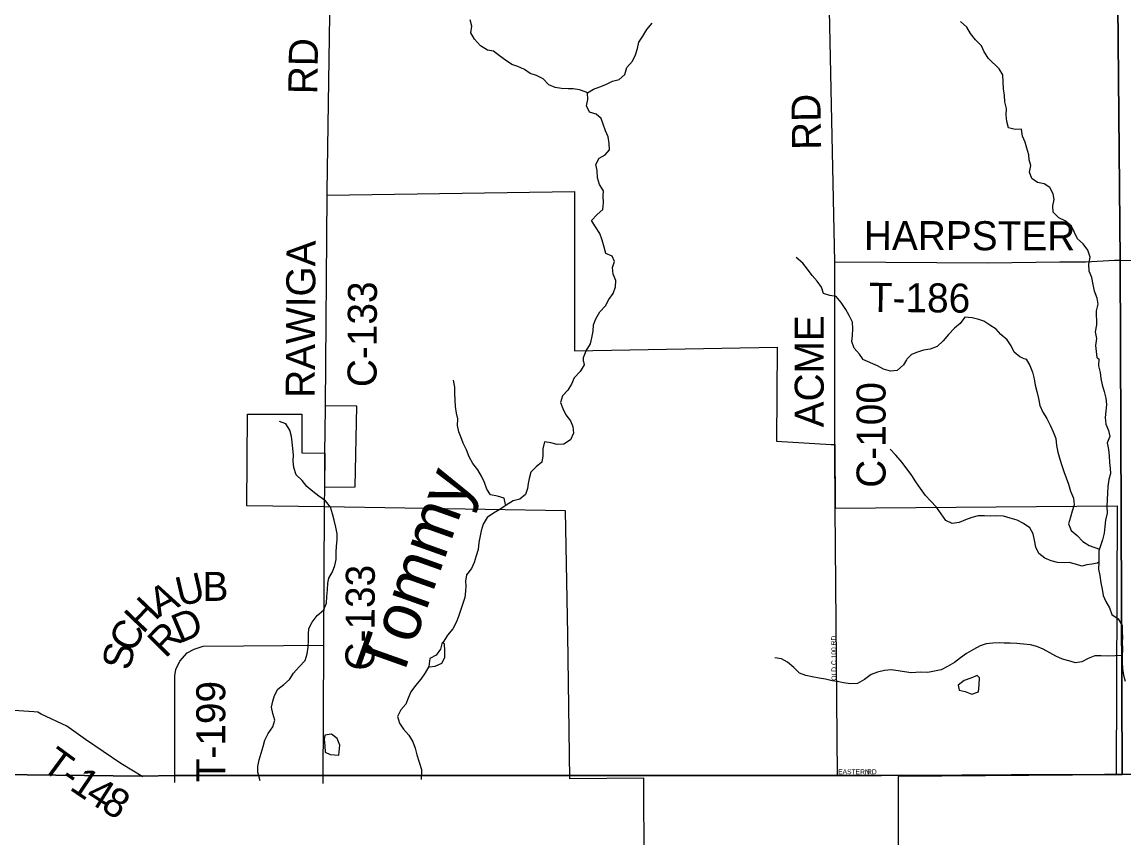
# Model space of a CAD drawing. Extents: x 1985906 to 2277390, y 930619 to 1324581.
# Drawn here: x 2154411 to 2165801, y 1088642 to 1097077 of the extents above; entities that cross this region are included whole.
import ezdxf

# ---------------------------------------------------------------- set-up
doc = ezdxf.new("R2010")
doc.units = 0
for name, color, linetype in [('GM_X_Adjacent_County', 7, 'Continuous'), ('GM_X_City_Street', 7, 'Continuous'), ('GM_X_City_Street_Text', 7, 'Continuous'), ('GM_X_Corporation', 7, 'Continuous'), ('GM_X_County', 7, 'Continuous'), ('GM_X_County_Road', 7, 'Continuous'), ('GM_X_County_Road_Text', 7, 'Continuous'), ('GM_X_Minor_Lake', 7, 'Continuous'), ('GM_X_Minor_River', 7, 'Continuous'), ('GM_X_Minor_River_Text', 7, 'Continuous'), ('GM_X_Township', 7, 'Continuous'), ('GM_X_Township_Road', 7, 'Continuous'), ('GM_X_Township_Road_Text', 7, 'Continuous')]:
    doc.layers.add(name, color=color, linetype=linetype)

msp = doc.modelspace()

# ---------------------------------------------------------------- linework, layer by layer
at = {"layer": 'GM_X_Adjacent_County'}
msp.add_lwpolyline([(2152684, 1089316), (2155649, 1089279), (2155989, 1089287), (2157526, 1089289), (2162838, 1089289), (2163294, 1089289), (2165783, 1089297), (2167175, 1089313), (2169501, 1089328), (2170986, 1089342), (2171523, 1089347), (2173015, 1089361), (2174790, 1089381), (2176069, 1089421), (2179329, 1089474), (2181184, 1089496), (2183149, 1089537), (2185137, 1089580), (2186862, 1089614), (2187773, 1089615), (2188331, 1089627), (2190553, 1089641)], dxfattribs=at)
at = {"layer": 'GM_X_City_Street'}
for points in [[(2157539, 1092093), (2157540, 1092250)], [(2162841, 1089288), (2162815, 1092050)], [(2162841, 1089288), (2162946, 1089289), (2163156, 1089290), (2163297, 1089292), (2163505, 1089293), (2163559, 1089292), (2163584, 1089292)]]:
    msp.add_lwpolyline(points, dxfattribs=at)
at = {"layer": 'GM_X_Corporation'}
msp.add_lwpolyline([(2160841, 1088356), (2160838, 1089259), (2160073, 1089254), (2160051, 1090744), (2160029, 1092024), (2157539, 1092066), (2156736, 1092075), (2156742, 1093023), (2157303, 1093024), (2157303, 1092624), (2157541, 1092621), (2157541, 1092606), (2157536, 1092270), (2157855, 1092272), (2157873, 1093107), (2157548, 1093111), (2157564, 1095287), (2160121, 1095324), (2160120, 1093679), (2162216, 1093715), (2162209, 1092744), (2162776, 1092710), (2162814, 1092708), (2162815, 1092050), (2165731, 1092075), (2165719, 1089294), (2163467, 1089278), (2163466, 1088170)], dxfattribs=at)
at = {"layer": 'GM_X_County'}
msp.add_lwpolyline([(2152684, 1089316), (2155649, 1089279), (2155989, 1089287), (2157526, 1089289), (2162838, 1089289), (2163294, 1089289), (2165783, 1089297), (2167175, 1089313), (2169501, 1089328), (2170986, 1089342), (2171523, 1089347), (2173015, 1089361), (2174790, 1089381), (2176069, 1089421), (2179329, 1089474), (2181184, 1089496), (2183149, 1089537), (2185137, 1089580), (2186862, 1089614), (2187773, 1089615), (2188331, 1089627), (2190553, 1089641)], dxfattribs=at)
at = {"layer": 'GM_X_County_Road'}
for points in [[(2162814, 1092662), (2162814, 1092708), (2162812, 1094597), (2162757, 1097196)], [(2157565, 1095325), (2157593, 1097150)], [(2157548, 1093084), (2157548, 1093111), (2157564, 1095287), (2157565, 1095325)], [(2157541, 1092615), (2157541, 1092621), (2157548, 1093084)], [(2162815, 1092050), (2162814, 1092662)], [(2157540, 1092250), (2157541, 1092606), (2157541, 1092615)], [(2157524, 1089203), (2157532, 1090634), (2157539, 1092065), (2157539, 1092093)], [(2163584, 1089292), (2163674, 1089292), (2163821, 1089292), (2164050, 1089292), (2164165, 1089293)], [(2164165, 1089293), (2164313, 1089294), (2164637, 1089296), (2164915, 1089298), (2165290, 1089298), (2165453, 1089299), (2165600, 1089300), (2165731, 1089301), (2165800, 1089302)], [(2165800, 1089302), (2165904, 1089303), (2166035, 1089303), (2166215, 1089304), (2166346, 1089305), (2166526, 1089307), (2166724, 1089311), (2166902, 1089313), (2167000, 1089314), (2167171, 1089314)]]:
    msp.add_lwpolyline(points, dxfattribs=at)
at = {"layer": 'GM_X_Minor_Lake'}
for points in [[(2158777, 1090649), (2158755, 1090661), (2158738, 1090594), (2158692, 1090533), (2158625, 1090496), (2158615, 1090414)], [(2158777, 1090649), (2158755, 1090661), (2158738, 1090594), (2158692, 1090533), (2158625, 1090496), (2158615, 1090413)], [(2158615, 1090414), (2158624, 1090410), (2158680, 1090417), (2158750, 1090450), (2158781, 1090508), (2158780, 1090577), (2158777, 1090649)], [(2158616, 1090413), (2158624, 1090410), (2158680, 1090417), (2158750, 1090450), (2158781, 1090508), (2158780, 1090577), (2158777, 1090649)], [(2164307, 1090296), (2164284, 1090322), (2164217, 1090292), (2164151, 1090271), (2164089, 1090220), (2164098, 1090169)], [(2164307, 1090296), (2164284, 1090322), (2164217, 1090292), (2164151, 1090271), (2164089, 1090220), (2164098, 1090169)], [(2164097, 1090170), (2164161, 1090155), (2164227, 1090130), (2164297, 1090151), (2164304, 1090224), (2164307, 1090296)], [(2164098, 1090169), (2164161, 1090155), (2164227, 1090130), (2164297, 1090151), (2164304, 1090224), (2164307, 1090296)], [(2157542, 1089704), (2157535, 1089661), (2157540, 1089595), (2157543, 1089529), (2157596, 1089504), (2157687, 1089497)], [(2157542, 1089704), (2157535, 1089661), (2157540, 1089595), (2157543, 1089529), (2157596, 1089504), (2157687, 1089497)], [(2157687, 1089497), (2157695, 1089600), (2157669, 1089671), (2157610, 1089715), (2157542, 1089704)], [(2157687, 1089496), (2157695, 1089600), (2157669, 1089671), (2157610, 1089715), (2157542, 1089704)]]:
    msp.add_lwpolyline(points, dxfattribs=at)
at = {"layer": 'GM_X_Minor_River'}
for points in [[(2160255, 1096344), (2160241, 1096352), (2160174, 1096377), (2160108, 1096388), (2160056, 1096387), (2159988, 1096390), (2159922, 1096400), (2159855, 1096429), (2159798, 1096490), (2159729, 1096525), (2159665, 1096546), (2159604, 1096587), (2159537, 1096616), (2159475, 1096638), (2159408, 1096683), (2159347, 1096728), (2159286, 1096775), (2159222, 1096786), (2159151, 1096833), (2159087, 1096900), (2159050, 1096967), (2159059, 1097033), (2159043, 1097099)], [(2165524, 1093607), (2165524, 1093608), (2165511, 1093734), (2165520, 1093806), (2165508, 1093876), (2165521, 1093946), (2165518, 1094093), (2165533, 1094159), (2165524, 1094223), (2165496, 1094295), (2165483, 1094364), (2165468, 1094436), (2165443, 1094502), (2165437, 1094574), (2165452, 1094646), (2165426, 1094718), (2165379, 1094783), (2165322, 1094836), (2165260, 1094967), (2165194, 1095022), (2165128, 1095053), (2165071, 1095112), (2165067, 1095178), (2165078, 1095242), (2165069, 1095302), (2165034, 1095366), (2164975, 1095405), (2164909, 1095420), (2164848, 1095460), (2164825, 1095524), (2164837, 1095593), (2164822, 1095654), (2164819, 1095706), (2164796, 1095772), (2164781, 1095834), (2164754, 1095898), (2164742, 1095971), (2164678, 1095968), (2164608, 1095985), (2164589, 1096049), (2164585, 1096117), (2164586, 1096185), (2164571, 1096253), (2164566, 1096317), (2164556, 1096387), (2164553, 1096459), (2164548, 1096531), (2164512, 1096594), (2164400, 1096702), (2164357, 1096768), (2164328, 1096831), (2164266, 1096894), (2164215, 1096959), (2164176, 1097023), (2164113, 1097082)], [(2160213, 1093567), (2160215, 1093586), (2160215, 1093608), (2160243, 1093678), (2160286, 1093750), (2160302, 1093811), (2160313, 1093883), (2160318, 1093947), (2160343, 1094010), (2160384, 1094081), (2160442, 1094144), (2160477, 1094207), (2160522, 1094272), (2160547, 1094338), (2160548, 1094404), (2160520, 1094470), (2160515, 1094538), (2160536, 1094603), (2160511, 1094656), (2160446, 1094685), (2160429, 1094751), (2160408, 1094823), (2160384, 1094892), (2160337, 1094960), (2160296, 1095025), (2160357, 1095088), (2160414, 1095139), (2160423, 1095208), (2160417, 1095282), (2160420, 1095332), (2160381, 1095397), (2160358, 1095467), (2160356, 1095541), (2160341, 1095605), (2160376, 1095670), (2160437, 1095703), (2160484, 1095756), (2160479, 1095820), (2160468, 1095890), (2160441, 1095951), (2160417, 1096023), (2160398, 1096079), (2160347, 1096126), (2160275, 1096146), (2160244, 1096212), (2160260, 1096276), (2160255, 1096344), (2160317, 1096384), (2160382, 1096407), (2160446, 1096430), (2160513, 1096465), (2160583, 1096483), (2160642, 1096534), (2160663, 1096607), (2160722, 1096672), (2160753, 1096738), (2160773, 1096803), (2160788, 1096869), (2160827, 1096932), (2160870, 1097001), (2160925, 1097064)], [(2163103, 1093589), (2163097, 1093599), (2163067, 1093644), (2163014, 1093707), (2162989, 1093773), (2162994, 1093837), (2162998, 1093905), (2162995, 1093973), (2162962, 1094043), (2162927, 1094106), (2162879, 1094178), (2162828, 1094239), (2162762, 1094249), (2162695, 1094272), (2162674, 1094336), (2162631, 1094399), (2162578, 1094456), (2162530, 1094524), (2162481, 1094583), (2162414, 1094642)], [(2164757, 1093601), (2164724, 1093617), (2164665, 1093664), (2164636, 1093729), (2164595, 1093791), (2164529, 1093848), (2164480, 1093903), (2164414, 1093944), (2164353, 1093985), (2164300, 1094002), (2164232, 1094020), (2164156, 1094025), (2164107, 1093960), (2164048, 1093911), (2163989, 1093848), (2163932, 1093782), (2163871, 1093723), (2163799, 1093696), (2163729, 1093685), (2163666, 1093665), (2163604, 1093640), (2163556, 1093592)], [(2160213, 1093567), (2160221, 1093532), (2160180, 1093464), (2160119, 1093398), (2160092, 1093332), (2160053, 1093273), (2159997, 1093212), (2159978, 1093143), (2160000, 1093083), (2160031, 1093018), (2160080, 1092954), (2160103, 1092894), (2160112, 1092826), (2160081, 1092759), (2160012, 1092712), (2159943, 1092709), (2159877, 1092728), (2159812, 1092737), (2159795, 1092664), (2159794, 1092592), (2159783, 1092528), (2159724, 1092477), (2159671, 1092424), (2159654, 1092359), (2159642, 1092307), (2159637, 1092256), (2159614, 1092192), (2159555, 1092145), (2159487, 1092126), (2159417, 1092082), (2159349, 1092039), (2159286, 1092000), (2159218, 1091955), (2159179, 1091886), (2159156, 1091817), (2159145, 1091765), (2159134, 1091696), (2159125, 1091624), (2159106, 1091559), (2159085, 1091489), (2159056, 1091426), (2159005, 1091363), (2158994, 1091297), (2159000, 1091247), (2158995, 1091194), (2158988, 1091126), (2158965, 1091055), (2158948, 1091003), (2158923, 1090932), (2158900, 1090870), (2158863, 1090803), (2158810, 1090738), (2158759, 1090658)], [(2163556, 1093592), (2163552, 1093584), (2163521, 1093532), (2163458, 1093473), (2163387, 1093468), (2163317, 1093489), (2163254, 1093524), (2163102, 1093589)], [(2164757, 1093601), (2164790, 1093591), (2164827, 1093526), (2164855, 1093458), (2164872, 1093390), (2164883, 1093322), (2164900, 1093256), (2164917, 1093184), (2164933, 1093112), (2164964, 1093044), (2165005, 1092979), (2165040, 1092911), (2165070, 1092841), (2165097, 1092771), (2165104, 1092699), (2165117, 1092629), (2165138, 1092559), (2165160, 1092493), (2165181, 1092431), (2165202, 1092366), (2165227, 1092298), (2165248, 1092226), (2165278, 1092154), (2165285, 1092086), (2165266, 1092019), (2165247, 1091957), (2165228, 1091890), (2165255, 1091821), (2165316, 1091769), (2165377, 1091708), (2165442, 1091667), (2165547, 1091627)], [(2165524, 1093607), (2165542, 1093595), (2165539, 1093523), (2165554, 1093455), (2165561, 1093393), (2165576, 1093327), (2165597, 1093257), (2165612, 1093189), (2165620, 1093123), (2165613, 1093055), (2165606, 1092990), (2165615, 1092920), (2165640, 1092856), (2165655, 1092792), (2165626, 1092726), (2165643, 1092658), (2165648, 1092594), (2165651, 1092525), (2165658, 1092461), (2165661, 1092411), (2165644, 1092347), (2165635, 1092276), (2165630, 1092208), (2165625, 1092071), (2165626, 1091999), (2165611, 1091927), (2165602, 1091862), (2165597, 1091794), (2165580, 1091724), (2165563, 1091673), (2165542, 1091611), (2165543, 1091542), (2165542, 1091492), (2165539, 1091420), (2165550, 1091356), (2165563, 1091280), (2165576, 1091214), (2165587, 1091150), (2165612, 1091086), (2165650, 1091020), (2165677, 1090952), (2165740, 1090907), (2165783, 1090838), (2165782, 1090774), (2165785, 1090717), (2165784, 1090665), (2165787, 1090593), (2165782, 1090525), (2165783, 1090461), (2165786, 1090392), (2165796, 1090324), (2165815, 1090262)], [(2159417, 1092082), (2159409, 1092088), (2159394, 1092156), (2159325, 1092177), (2159252, 1092190), (2159215, 1092248), (2159190, 1092315), (2159161, 1092383), (2159124, 1092449), (2159072, 1092514), (2159033, 1092582), (2159004, 1092654), (2158972, 1092723), (2158947, 1092789), (2158926, 1092841), (2158911, 1092907), (2158916, 1092975), (2158901, 1093035), (2158892, 1093101), (2158889, 1093169), (2158884, 1093240), (2158883, 1093304), (2158871, 1093374)], [(2156872, 1089233), (2156849, 1089321), (2156850, 1089381), (2156861, 1089450), (2156884, 1089518), (2156903, 1089587), (2156920, 1089653), (2156955, 1089722), (2157004, 1089789), (2157023, 1089858), (2157004, 1089929), (2156989, 1089993), (2157002, 1090056), (2157021, 1090116), (2157054, 1090181), (2157116, 1090228), (2157175, 1090279), (2157218, 1090344), (2157274, 1090410), (2157337, 1090477), (2157360, 1090545), (2157367, 1090614), (2157372, 1090684), (2157371, 1090750), (2157374, 1090807), (2157409, 1090871), (2157462, 1090942), (2157527, 1090996), (2157558, 1091068), (2157563, 1091139), (2157568, 1091207), (2157573, 1091275), (2157584, 1091328), (2157621, 1091393), (2157645, 1091457), (2157658, 1091522), (2157658, 1091592), (2157661, 1091660), (2157668, 1091724), (2157669, 1091785), (2157656, 1091855), (2157637, 1091927), (2157620, 1091993), (2157599, 1092061), (2157549, 1092128), (2157480, 1092175), (2157417, 1092224), (2157356, 1092277), (2157305, 1092339), (2157245, 1092396), (2157220, 1092472), (2157215, 1092538), (2157216, 1092602), (2157209, 1092668), (2157204, 1092732), (2157195, 1092792), (2157180, 1092858), (2157138, 1092924), (2157072, 1092947)], [(2165542, 1091492), (2165526, 1091484), (2165469, 1091473), (2165419, 1091464), (2165367, 1091453), (2165299, 1091472), (2165236, 1091489), (2165186, 1091486), (2165114, 1091489), (2165049, 1091508), (2164984, 1091533), (2164921, 1091584), (2164890, 1091648), (2164875, 1091722), (2164862, 1091786), (2164828, 1091848), (2164761, 1091893), (2164697, 1091926), (2164626, 1091949), (2164557, 1091968), (2164487, 1091973), (2164418, 1091969), (2164358, 1091972), (2164294, 1091973), (2164228, 1091956), (2164162, 1091931), (2164096, 1091902), (2164026, 1091893), (2163959, 1091924), (2163912, 1091993), (2163864, 1092063), (2163803, 1092126), (2163748, 1092183), (2163698, 1092255), (2163649, 1092322), (2163610, 1092388), (2163507, 1092523), (2163444, 1092598), (2163386, 1092661)], [(2165783, 1090529), (2165780, 1090529), (2165710, 1090526), (2165638, 1090522), (2165565, 1090525), (2165499, 1090526), (2165431, 1090497), (2165365, 1090464), (2165301, 1090453), (2165232, 1090472), (2165166, 1090491), (2165097, 1090522), (2165034, 1090557), (2164965, 1090594), (2164901, 1090621), (2164834, 1090638), (2164764, 1090645), (2164695, 1090651), (2164625, 1090654), (2164564, 1090657), (2164510, 1090658), (2164444, 1090657), (2164376, 1090650), (2164314, 1090627), (2164246, 1090590), (2164174, 1090549), (2164113, 1090505), (2164049, 1090454), (2163978, 1090413), (2163910, 1090380), (2163842, 1090365), (2163774, 1090353), (2163701, 1090356), (2163651, 1090351), (2163601, 1090349), (2163532, 1090359), (2163468, 1090368), (2163395, 1090381), (2163327, 1090374), (2163255, 1090355), (2163187, 1090330), (2163120, 1090280), (2163048, 1090239), (2162976, 1090234), (2162903, 1090247), (2162835, 1090260), (2162784, 1090267), (2162716, 1090282), (2162649, 1090295), (2162579, 1090308), (2162514, 1090321), (2162447, 1090344), (2162388, 1090405), (2162325, 1090460), (2162260, 1090495), (2162192, 1090504)], [(2158616, 1090413), (2158579, 1090349), (2158532, 1090284), (2158479, 1090219), (2158431, 1090152), (2158402, 1090087), (2158377, 1090026), (2158326, 1089965), (2158293, 1089896), (2158314, 1089829), (2158353, 1089765), (2158408, 1089704), (2158450, 1089636), (2158475, 1089570), (2158492, 1089502), (2158540, 1089350), (2158538, 1089245)]]:
    msp.add_lwpolyline(points, dxfattribs=at)
at = {"layer": 'GM_X_Township'}
for points in [[(2152712, 1116229), (2157438, 1116249), (2160986, 1116257), (2165646, 1116290), (2165646, 1113910), (2165651, 1113722), (2165680, 1110362), (2165719, 1105115), (2165731, 1102754), (2165747, 1098285), (2165738, 1097252), (2165762, 1094617), (2165783, 1089297), (2163294, 1089289), (2162838, 1089289), (2157526, 1089289), (2155989, 1089287), (2155649, 1089279), (2152684, 1089316)], [(2190553, 1089641), (2188331, 1089627), (2187773, 1089615), (2186862, 1089614), (2185137, 1089580), (2183149, 1089537), (2181184, 1089496), (2179329, 1089474), (2176069, 1089421), (2174790, 1089381), (2173015, 1089361), (2171523, 1089347), (2170986, 1089342), (2169501, 1089328), (2167175, 1089313), (2165783, 1089297), (2165762, 1094617), (2165738, 1097252), (2165747, 1098285), (2165731, 1102754), (2165719, 1105115), (2165680, 1110362), (2165651, 1113722)]]:
    msp.add_lwpolyline(points, dxfattribs=at)
at = {"layer": 'GM_X_Township_Road'}
for points in [[(2162812, 1094597), (2164393, 1094588), (2165137, 1094597), (2165408, 1094599), (2165705, 1094614)], [(2165705, 1094614), (2165762, 1094617), (2167013, 1094613), (2167048, 1094613)], [(2155992, 1089215), (2155992, 1090317), (2156001, 1090385), (2156041, 1090471), (2156117, 1090554), (2156191, 1090595), (2156282, 1090625), (2157532, 1090634)], [(2155659, 1089272), (2155434, 1089410), (2155066, 1089658), (2154873, 1089799), (2154608, 1089923), (2154574, 1089941), (2154534, 1089947), (2154165, 1089969), (2152670, 1090040)]]:
    msp.add_lwpolyline(points, dxfattribs=at)

# ---------------------------------------------------------------- texts
at = {"layer": 'GM_X_City_Street_Text'}
for s, rotation, p in [('OLD C 100 RD', 90.6532, (2162829, 1090268)), ('EASTERN', 0, (2162847, 1089301)), ('RD', 0, (2163146, 1089301))]:
    msp.add_text(s, height=50, rotation=rotation, dxfattribs=at).set_placement(p)
at = {"layer": 'GM_X_County_Road_Text'}
for s, rotation, p in [('RD', 89.0109, (2157462, 1096329)), ('RD', 90.9873, (2162672, 1095758)), ('RAWIGA', 89.6661, (2157436, 1093191)), ('C-133', 89.7247, (2158075, 1093302)), ('ACME', 90, (2162698, 1092887)), ('C-100', 90, (2163337, 1092262)), ('C-133', 89.7247, (2158053, 1090372))]:
    msp.add_text(s, height=300, rotation=rotation, dxfattribs=at).set_placement(p)
at = {"layer": 'GM_X_Minor_River_Text'}
msp.add_text('Tommy', height=500.2, rotation=70.3739, dxfattribs=at).set_placement((2158325, 1090246))
at = {"layer": 'GM_X_Township_Road_Text'}
for s, rotation, p in [('HARPSTER', 359.8657, (2163113, 1094721)), ('T-186', 359.4375, (2163163, 1094082)), ('B', 0.6596, (2156278, 1091091)), ('U', 13.0369, (2156038, 1091034)), ('A', 27.5588, (2155822, 1090919)), ('H', 46.2468, (2155660, 1090744)), ('D', 23.0259, (2156041, 1090650)), ('C', 62.9375, (2155562, 1090543)), ('R', 45.4692, (2155894, 1090492)), ('S', 78.704, (2155529, 1090365)), ('T-199', 90, (2156512, 1089217)), ('T', 323.7035, (2154597, 1089359)), ('1', 326.02, (2154891, 1089148)), ('-', 325.4105, (2154786, 1089220)), ('4', 327.3882, (2155050, 1089041)), ('8', 329.2623, (2155215, 1088936))]:
    msp.add_text(s, height=300, rotation=rotation, dxfattribs=at).set_placement(p)

doc.saveas('drawing.dxf')
